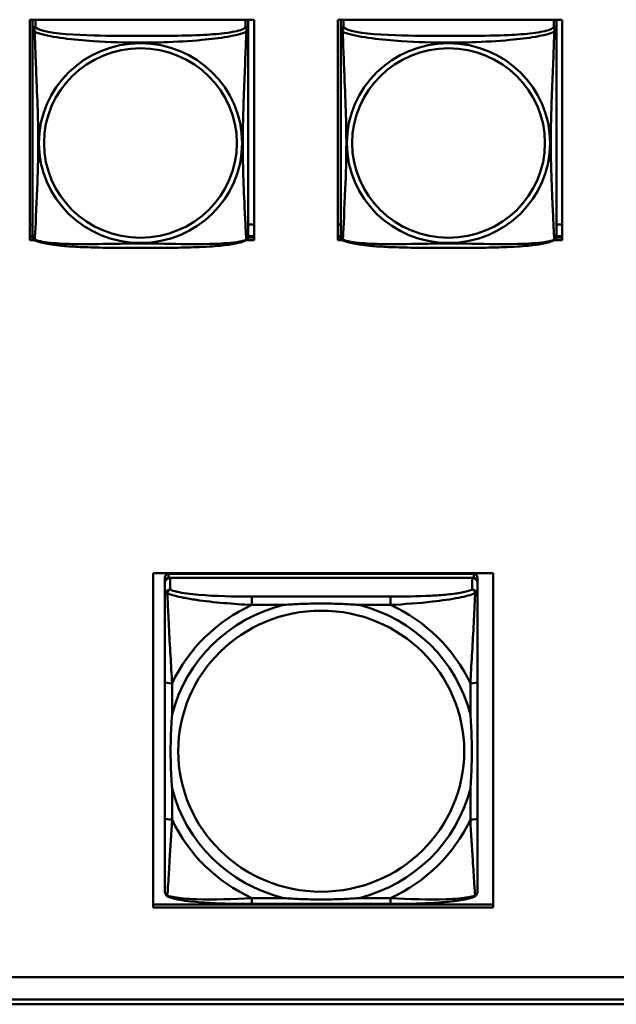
# Model space of a CAD drawing. Header units: inches. Extents: x 0.8 to 72.9, y -7.8 to 49.3.
# Tile 257 of 310: x 61.2 to 62.5, y 16.5 to 18.6. Entities that reach past the tile are written whole.
import ezdxf

# ---------------------------------------------------------------- set-up
doc = ezdxf.new("R2010")
doc.units = ezdxf.units.IN
doc.header["$MEASUREMENT"] = 0
doc.layers.add('Visible Edges(ROSSANSI)', color=7, linetype='Continuous', lineweight=50)
doc.layers.add('Visible Tangent Edges(ROSSANSI)', color=7, linetype='Continuous', lineweight=50)

msp = doc.modelspace()

# ---------------------------------------------------------------- linework, layer by layer
at = {"layer": 'Visible Edges(ROSSANSI)'}
for p, q in [((61.2613, 18.1242), (61.2613, 18.6068)), ((61.2613, 18.6068), (61.7528, 18.6068)), ((61.2678, 18.603), (61.2678, 18.5853)), ((61.7403, 18.5853), (61.7403, 18.603)), ((61.7528, 18.6068), (61.7528, 18.1242)), ((61.9363, 18.1242), (61.9363, 18.6068)), ((61.9363, 18.6068), (62.4278, 18.6068)), ((61.9428, 18.603), (61.9428, 18.5853)), ((62.4153, 18.5853), (62.4153, 18.603)), ((62.4278, 18.6068), (62.4278, 18.1242)), ((61.2678, 18.1583), (61.2613, 18.1583)), ((61.7528, 18.1583), (61.7403, 18.1583)), ((61.9428, 18.1583), (61.9363, 18.1583)), ((62.4278, 18.1583), (62.4153, 18.1583)), ((61.2678, 18.1326), (61.2613, 18.1326)), ((61.2613, 18.1303), (61.268, 18.1303)), ((61.7401, 18.1303), (61.7528, 18.1303)), ((61.7528, 18.1326), (61.7403, 18.1326)), ((61.9428, 18.1326), (61.9363, 18.1326)), ((61.9363, 18.1303), (61.943, 18.1303)), ((62.4151, 18.1303), (62.4278, 18.1303)), ((62.4278, 18.1326), (62.4153, 18.1326)), ((61.2721, 18.1242), (61.2613, 18.1242)), ((61.7528, 18.1242), (61.736, 18.1242)), ((61.9471, 18.1242), (61.9363, 18.1242)), ((62.4278, 18.1242), (62.411, 18.1242)), ((61.5316, 16.6635), (61.5316, 17.395)), ((61.5316, 17.395), (62.2766, 17.395)), ((61.5575, 17.3856), (61.5575, 17.3773)), ((61.5575, 16.7202), (61.5575, 17.3773)), ((61.5575, 17.3735), (61.5575, 17.3476)), ((62.2347, 17.3933), (61.5654, 17.3933)), ((61.5654, 17.3851), (62.2347, 17.3851)), ((62.2308, 17.3851), (61.5693, 17.3851)), ((62.2426, 17.3773), (62.2426, 17.3856)), ((62.2426, 17.3773), (62.2426, 17.3735)), ((62.2426, 17.3476), (62.2426, 17.3735)), ((62.2766, 17.395), (62.2766, 16.6635)), ((61.6588, 17.3325), (61.6588, 17.3325)), ((61.5575, 17.1569), (61.5575, 16.8585)), ((62.2426, 16.8585), (62.2426, 17.1569)), ((61.5316, 16.6696), (62.2766, 16.6696)), ((62.2766, 16.6635), (61.5316, 16.6635)), ((62.052, 16.6711), (61.7481, 16.6711)), ((53.5758, 16.5105), (66.2458, 16.5105)), ((66.2836, 16.4618), (53.6258, 16.4618)), ((66.2836, 16.4513), (53.6259, 16.4513))]:
    msp.add_line(p, q, dxfattribs=at)
for centre, start, end in [((61.2816, 18.1324), 180, 189.1496), ((61.7265, 18.1324), 350.8504, 360), ((61.9566, 18.1324), 180, 189.1496), ((62.4015, 18.1324), 350.8504, 360)]:
    msp.add_arc(centre, 0.0138, start, end, dxfattribs=at)
for centre, major_axis, start_param, end_param in [((61.2737, 18.603), (-0.00591, 0), 5.58008, 6.283185), ((61.7344, 18.603), (0.00591, 0), 0, 0.703105), ((61.9487, 18.603), (-0.00591, 0), 5.58008, 6.283185), ((62.4094, 18.603), (0.00591, 0), 0, 0.703105), ((61.5654, 17.3856), (-0.00787, 0), 4.712389, 6.283185), ((61.5654, 17.3773), (-0.00787, 0), 4.712389, 6.283185), ((61.5693, 17.3735), (-0.0118, 0), 4.712389, 6.283185), ((62.2308, 17.3735), (0.0118, 0), 0, 1.570796), ((62.2347, 17.3856), (0.00787, 0), 0, 1.570796), ((62.2347, 17.3773), (0.00787, 0), 0, 1.570796), ((61.5693, 17.3476), (-0.0118, 0), 4.712389, 6.283185), ((62.2308, 17.3476), (0.0118, 0), 0, 1.570796), ((61.5654, 16.7202), (-0.00787, 0), 0, 0.047273), ((62.2347, 16.7202), (0.00787, 0), 6.271813, 6.283185)]:
    msp.add_ellipse(centre, major_axis=major_axis, ratio=0.981793, start_param=start_param, end_param=end_param, dxfattribs=at)
for points, knots in [([(61.2678, 18.5853), (61.2678, 18.5828), (61.2678, 18.5782), (61.2678, 18.572), (61.2678, 18.5608), (61.2678, 18.5444), (61.2678, 18.5265), (61.2678, 18.5087), (61.2678, 18.4895), (61.2678, 18.4703), (61.2678, 18.4432), (61.2678, 18.416), (61.2678, 18.3893), (61.2678, 18.3725), (61.2678, 18.3559), (61.2678, 18.3393), (61.2678, 18.306), (61.2678, 18.2728), (61.2678, 18.2406), (61.2678, 18.2005), (61.2678, 18.16), (61.2678, 18.1414), (61.2678, 18.1356), (61.2678, 18.1324), (61.2678, 18.1324)], [0.325731, 0.325731, 0.325731, 0.325731, 0.404774, 0.404774, 0.404774, 0.550532, 0.550532, 0.550532, 0.69629, 0.69629, 0.69629, 0.902598, 0.902598, 0.902598, 1.03154, 1.03154, 1.03154, 1.289425, 1.289425, 1.289425, 1.610774, 1.610774, 1.610774, 1.710218, 1.710218, 1.710218, 1.710218]), ([(61.7403, 18.1324), (61.7403, 18.1324), (61.7403, 18.1333), (61.7403, 18.1349), (61.7403, 18.1396), (61.7403, 18.1505), (61.7403, 18.1644), (61.7403, 18.1782), (61.7403, 18.1948), (61.7403, 18.2122), (61.7403, 18.2368), (61.7403, 18.2632), (61.7403, 18.2896), (61.7403, 18.3061), (61.7403, 18.3227), (61.7403, 18.3393), (61.7403, 18.3725), (61.7403, 18.4058), (61.7403, 18.4397), (61.7403, 18.4821), (61.7403, 18.5279), (61.7403, 18.5594), (61.7403, 18.5719), (61.7403, 18.5813), (61.7403, 18.5853)], [0.352862, 0.352862, 0.352862, 0.352862, 0.404774, 0.404774, 0.404774, 0.550532, 0.550532, 0.550532, 0.69629, 0.69629, 0.69629, 0.902598, 0.902598, 0.902598, 1.03154, 1.03154, 1.03154, 1.289425, 1.289425, 1.289425, 1.610774, 1.610774, 1.610774, 1.73735, 1.73735, 1.73735, 1.73735]), ([(61.9428, 18.5853), (61.9428, 18.5828), (61.9428, 18.5782), (61.9428, 18.572), (61.9428, 18.5608), (61.9428, 18.5444), (61.9428, 18.5265), (61.9428, 18.5087), (61.9428, 18.4895), (61.9428, 18.4703), (61.9428, 18.4432), (61.9428, 18.416), (61.9428, 18.3893), (61.9428, 18.3725), (61.9428, 18.3559), (61.9428, 18.3393), (61.9428, 18.306), (61.9428, 18.2728), (61.9428, 18.2406), (61.9428, 18.2005), (61.9428, 18.16), (61.9428, 18.1414), (61.9428, 18.1356), (61.9428, 18.1324), (61.9428, 18.1324)], [0.325731, 0.325731, 0.325731, 0.325731, 0.404774, 0.404774, 0.404774, 0.550532, 0.550532, 0.550532, 0.69629, 0.69629, 0.69629, 0.902598, 0.902598, 0.902598, 1.03154, 1.03154, 1.03154, 1.289425, 1.289425, 1.289425, 1.610774, 1.610774, 1.610774, 1.710218, 1.710218, 1.710218, 1.710218]), ([(62.4153, 18.1324), (62.4153, 18.1324), (62.4153, 18.1333), (62.4153, 18.1349), (62.4153, 18.1396), (62.4153, 18.1505), (62.4153, 18.1644), (62.4153, 18.1782), (62.4153, 18.1948), (62.4153, 18.2122), (62.4153, 18.2368), (62.4153, 18.2632), (62.4153, 18.2896), (62.4153, 18.3061), (62.4153, 18.3227), (62.4153, 18.3393), (62.4153, 18.3725), (62.4153, 18.4058), (62.4153, 18.4397), (62.4153, 18.4821), (62.4153, 18.5279), (62.4153, 18.5594), (62.4153, 18.5719), (62.4153, 18.5813), (62.4153, 18.5853)], [0.352862, 0.352862, 0.352862, 0.352862, 0.404774, 0.404774, 0.404774, 0.550532, 0.550532, 0.550532, 0.69629, 0.69629, 0.69629, 0.902598, 0.902598, 0.902598, 1.03154, 1.03154, 1.03154, 1.289425, 1.289425, 1.289425, 1.610774, 1.610774, 1.610774, 1.73735, 1.73735, 1.73735, 1.73735]), ([(61.272, 18.1243), (61.2715, 18.1246), (61.2709, 18.1249), (61.27, 18.1258), (61.2697, 18.1262), (61.269, 18.1271), (61.2688, 18.1276), (61.2684, 18.1284), (61.2683, 18.1288), (61.2681, 18.1295), (61.2681, 18.1299), (61.268, 18.1302)], [0.02273771, 0.02273771, 0.02273771, 0.02273771, 0.02954865, 0.02954865, 0.03635958, 0.03635958, 0.04317052, 0.04317052, 0.04998146, 0.04998146, 0.0567924, 0.0567924, 0.0567924, 0.0567924]), ([(61.7361, 18.1243), (61.7366, 18.1246), (61.7372, 18.1249), (61.7381, 18.1258), (61.7384, 18.1262), (61.739, 18.1271), (61.7393, 18.1276), (61.7396, 18.1284), (61.7398, 18.1288), (61.74, 18.1295), (61.74, 18.1299), (61.7401, 18.1302)], [0.02273771, 0.02273771, 0.02273771, 0.02273771, 0.02954865, 0.02954865, 0.03635958, 0.03635958, 0.04317052, 0.04317052, 0.04998146, 0.04998146, 0.0567924, 0.0567924, 0.0567924, 0.0567924]), ([(61.947, 18.1243), (61.9465, 18.1246), (61.9459, 18.1249), (61.945, 18.1258), (61.9447, 18.1262), (61.944, 18.1271), (61.9438, 18.1276), (61.9434, 18.1284), (61.9433, 18.1288), (61.9431, 18.1295), (61.9431, 18.1299), (61.943, 18.1302)], [0.02273771, 0.02273771, 0.02273771, 0.02273771, 0.02954865, 0.02954865, 0.03635958, 0.03635958, 0.04317052, 0.04317052, 0.04998146, 0.04998146, 0.0567924, 0.0567924, 0.0567924, 0.0567924]), ([(62.4111, 18.1243), (62.4116, 18.1246), (62.4122, 18.1249), (62.4131, 18.1258), (62.4134, 18.1262), (62.414, 18.1271), (62.4143, 18.1276), (62.4146, 18.1284), (62.4148, 18.1288), (62.415, 18.1295), (62.415, 18.1299), (62.4151, 18.1302)], [0.02273771, 0.02273771, 0.02273771, 0.02273771, 0.02954865, 0.02954865, 0.03635958, 0.03635958, 0.04317052, 0.04317052, 0.04998146, 0.04998146, 0.0567924, 0.0567924, 0.0567924, 0.0567924]), ([(61.7361, 18.1243), (61.7327, 18.1225), (61.7292, 18.1212), (61.7212, 18.1188), (61.7167, 18.1178), (61.7072, 18.1159), (61.7022, 18.115), (61.6911, 18.1134), (61.6849, 18.1127), (61.671, 18.1113), (61.6632, 18.1107), (61.6454, 18.1095), (61.6352, 18.109), (61.6103, 18.1081), (61.5956, 18.1077), (61.5639, 18.1073), (61.5469, 18.1072), (61.5129, 18.1071), (61.4959, 18.1071), (61.4619, 18.1072), (61.4448, 18.1073), (61.4108, 18.1078), (61.3937, 18.1082), (61.3635, 18.1095), (61.3503, 18.1102), (61.3294, 18.112), (61.3213, 18.1129), (61.3077, 18.1147), (61.302, 18.1157), (61.2919, 18.1176), (61.2875, 18.1187), (61.2792, 18.1211), (61.2755, 18.1224), (61.272, 18.1243)], [-1.678204, -1.678204, -1.678204, -1.678204, -1.629815, -1.629815, -1.580861, -1.580861, -1.532583, -1.532583, -1.479316, -1.479316, -1.416961, -1.416961, -1.337799, -1.337799, -1.226353, -1.226353, -1.09702, -1.09702, -0.967687, -0.967687, -0.838354, -0.838354, -0.709022, -0.709022, -0.60577, -0.60577, -0.53827, -0.53827, -0.483941, -0.483941, -0.435529, -0.435529, -0.384876, -0.384876, -0.384876, -0.384876]), ([(62.4111, 18.1243), (62.4077, 18.1225), (62.4042, 18.1212), (62.3962, 18.1188), (62.3917, 18.1178), (62.3822, 18.1159), (62.3772, 18.115), (62.3661, 18.1134), (62.3599, 18.1127), (62.346, 18.1113), (62.3382, 18.1107), (62.3204, 18.1095), (62.3102, 18.109), (62.2853, 18.1081), (62.2706, 18.1077), (62.2389, 18.1073), (62.2219, 18.1072), (62.1879, 18.1071), (62.1709, 18.1071), (62.1369, 18.1072), (62.1198, 18.1073), (62.0858, 18.1078), (62.0687, 18.1082), (62.0385, 18.1095), (62.0253, 18.1102), (62.0044, 18.112), (61.9963, 18.1129), (61.9827, 18.1147), (61.977, 18.1157), (61.9669, 18.1176), (61.9625, 18.1187), (61.9542, 18.1211), (61.9505, 18.1224), (61.947, 18.1243)], [-1.678204, -1.678204, -1.678204, -1.678204, -1.629815, -1.629815, -1.580861, -1.580861, -1.532583, -1.532583, -1.479316, -1.479316, -1.416961, -1.416961, -1.337799, -1.337799, -1.226353, -1.226353, -1.09702, -1.09702, -0.967687, -0.967687, -0.838354, -0.838354, -0.709022, -0.709022, -0.60577, -0.60577, -0.53827, -0.53827, -0.483941, -0.483941, -0.435529, -0.435529, -0.384876, -0.384876, -0.384876, -0.384876]), ([(61.5575, 17.3476), (61.5575, 17.3463), (61.5575, 17.3449), (61.5575, 17.3357), (61.5575, 17.3256), (61.5575, 17.3108), (61.5575, 17.3069), (61.5575, 17.2939), (61.5575, 17.2844), (61.5575, 17.2709), (61.5575, 17.2671), (61.5575, 17.2282), (61.5575, 17.1917), (61.5575, 17.1569)], [-0.5252205, -0.5252205, -0.5252205, -0.5252205, -0.5065022, -0.5065022, -0.4084798, -0.4084798, -0.3752494, -0.3752494, -0.3002876, -0.3002876, -0.2703772, -0.2703772, 0, 0, 0, 0]), ([(62.2426, 17.1569), (62.2426, 17.1955), (62.2426, 17.2464), (62.2426, 17.3128), (62.2426, 17.3371), (62.2426, 17.3476)], [0, 0, 0, 0, 0.300126, 0.3751575, 0.5252205, 0.5252205, 0.5252205, 0.5252205]), ([(61.8173, 17.3255), (61.8177, 17.3255), (61.8181, 17.3255), (61.8301, 17.3264), (61.8418, 17.3271), (61.869, 17.3283), (61.8845, 17.3287), (61.9156, 17.3287), (61.9311, 17.3283), (61.9583, 17.3271), (61.97, 17.3264), (61.982, 17.3255), (61.9824, 17.3255), (61.9828, 17.3255)], [-0.4163678, -0.4163678, -0.4163678, -0.4163678, -0.413424, -0.413424, -0.3242841, -0.3242841, -0.206712, -0.206712, -0.0891398, -0.0891398, 0, 0, 0.0029438, 0.0029438, 0.0029438, 0.0029438]), ([(61.5733, 16.9234), (61.5733, 16.9238), (61.5732, 16.9242), (61.5723, 16.936), (61.5716, 16.9475), (61.5704, 16.9742), (61.5701, 16.9895), (61.5701, 17.02), (61.5704, 17.0352), (61.5716, 17.0619), (61.5723, 17.0733), (61.5732, 17.0851), (61.5733, 17.0855), (61.5733, 17.0859)], [-0.4163678, -0.4163678, -0.4163678, -0.4163678, -0.413424, -0.413424, -0.3242841, -0.3242841, -0.206712, -0.206712, -0.0891398, -0.0891398, 0, 0, 0.0029438, 0.0029438, 0.0029438, 0.0029438]), ([(62.2268, 17.0859), (62.2268, 17.0855), (62.2269, 17.0851), (62.2278, 17.0733), (62.2285, 17.0619), (62.2297, 17.0352), (62.23, 17.02), (62.23, 16.9895), (62.2297, 16.9742), (62.2285, 16.9475), (62.2278, 16.936), (62.2269, 16.9242), (62.2268, 16.9238), (62.2268, 16.9234)], [-0.4163678, -0.4163678, -0.4163678, -0.4163678, -0.413424, -0.413424, -0.3242841, -0.3242841, -0.206712, -0.206712, -0.0891398, -0.0891398, 0, 0, 0.0029438, 0.0029438, 0.0029438, 0.0029438]), ([(61.5575, 16.8585), (61.5575, 16.8295), (61.5575, 16.8003), (61.5575, 16.7737), (61.5575, 16.7559), (61.5575, 16.7392), (61.5575, 16.7256), (61.5575, 16.712), (61.5575, 16.7016), (61.5575, 16.6982)], [3.9382945, 3.9382945, 3.9382945, 3.9382945, 4.163389, 4.163389, 4.163389, 4.313452, 4.313452, 4.313452, 4.463515, 4.463515, 4.463515, 4.463515]), ([(62.2426, 16.6982), (62.2426, 16.6986), (62.2426, 16.6991), (62.2426, 16.6998), (62.2426, 16.703), (62.2426, 16.7092), (62.2426, 16.717), (62.2426, 16.7197), (62.2426, 16.7225), (62.2426, 16.7256), (62.2426, 16.7351), (62.2426, 16.7462), (62.2426, 16.758), (62.2426, 16.763), (62.2426, 16.7683), (62.2426, 16.7737), (62.2426, 16.8002), (62.2426, 16.8295), (62.2426, 16.8585)], [-0.5252205, -0.5252205, -0.5252205, -0.5252205, -0.5065022, -0.5065022, -0.5065022, -0.4084798, -0.4084798, -0.4084798, -0.3750519, -0.3750519, -0.3750519, -0.2703772, -0.2703772, -0.2703772, -0.2250231, -0.2250231, -0.2250231, 0, 0, 0, 0]), ([(61.5651, 16.6866), (61.564, 16.6871), (61.5629, 16.6877), (61.561, 16.6894), (61.5601, 16.6904), (61.5587, 16.6926), (61.5582, 16.6938), (61.5576, 16.6961), (61.5575, 16.6972), (61.5575, 16.6982)], [0, 0, 0, 0, 0.00951361, 0.00951361, 0.01964413, 0.01964413, 0.03017496, 0.03017496, 0.03982728, 0.03982728, 0.03982728, 0.03982728]), ([(61.7481, 16.6711), (61.7174, 16.6711), (61.6861, 16.6715), (61.6395, 16.6741), (61.6227, 16.6754), (61.5993, 16.6783), (61.5914, 16.6796), (61.5771, 16.6826), (61.5706, 16.6843), (61.5651, 16.6867)], [0, 0, 0, 0, 0.2339042, 0.2339042, 0.3694822, 0.3694822, 0.4455019, 0.4455019, 0.5257, 0.5257, 0.5257, 0.5257]), ([(61.9828, 16.6838), (61.9824, 16.6838), (61.982, 16.6838), (61.97, 16.6829), (61.9583, 16.6822), (61.9311, 16.6811), (61.9156, 16.6808), (61.8845, 16.6808), (61.869, 16.6811), (61.8418, 16.6822), (61.8301, 16.6829), (61.8181, 16.6838), (61.8177, 16.6838), (61.8173, 16.6838)], [-0.4163678, -0.4163678, -0.4163678, -0.4163678, -0.413424, -0.413424, -0.3242841, -0.3242841, -0.206712, -0.206712, -0.0891398, -0.0891398, 0, 0, 0.0029438, 0.0029438, 0.0029438, 0.0029438]), ([(62.235, 16.6867), (62.2262, 16.6829), (62.2147, 16.6805), (62.1902, 16.6768), (62.1776, 16.6755), (62.149, 16.6733), (62.1325, 16.6725), (62.0948, 16.6713), (62.0733, 16.6711), (62.052, 16.6711)], [0, 0, 0, 0, 0.1282055, 0.1282055, 0.2348611, 0.2348611, 0.3632627, 0.3632627, 0.525736, 0.525736, 0.525736, 0.525736]), ([(62.2426, 16.6982), (62.2426, 16.6971), (62.2424, 16.6957), (62.2417, 16.6934), (62.2412, 16.6923), (62.2398, 16.6902), (62.239, 16.6892), (62.2371, 16.6877), (62.236, 16.6871), (62.235, 16.6866)], [0, 0, 0, 0, 0.01131809, 0.01131809, 0.02081769, 0.02081769, 0.03070675, 0.03070675, 0.03982221, 0.03982221, 0.03982221, 0.03982221])]:
    msp.add_open_spline(points, degree=3, knots=knots, dxfattribs=at)
at = {"layer": 'Visible Tangent Edges(ROSSANSI)'}
for p, q in [((61.2737, 18.5911), (61.2737, 18.6068)), ((61.7344, 18.6068), (61.7344, 18.5911)), ((61.9487, 18.5911), (61.9487, 18.6068)), ((62.4094, 18.6068), (62.4094, 18.5911)), ((61.5654, 17.3851), (61.5654, 17.3933)), ((61.5693, 17.3591), (61.5693, 17.3851)), ((62.2308, 17.3851), (62.2308, 17.3591)), ((62.2347, 17.3933), (62.2347, 17.3851)), ((61.7481, 17.3439), (61.7481, 17.3255)), ((62.052, 17.3439), (61.7481, 17.3439)), ((62.052, 17.3439), (62.052, 17.3255)), ((61.7481, 17.3255), (61.8173, 17.3255)), ((61.9828, 17.3255), (62.052, 17.3255)), ((61.5733, 17.0859), (61.5733, 17.1539)), ((62.2268, 17.1539), (62.2268, 17.0859)), ((61.5733, 16.8555), (61.5733, 16.9234)), ((62.2268, 16.9234), (62.2268, 16.8555)), ((61.7481, 16.6838), (61.7481, 16.6711)), ((61.8173, 16.6838), (61.7481, 16.6838)), ((62.052, 16.6838), (61.9828, 16.6838)), ((62.052, 16.6838), (62.052, 16.6711))]:
    msp.add_line(p, q, dxfattribs=at)
for centre, major_axis, ratio, start_param, end_param in [((61.2737, 18.5853), (-0.00591, 0), 0.981793, 4.712389, 6.283185), ((61.7344, 18.5853), (0.00591, 0), 0.981793, 0, 1.570796), ((61.9487, 18.5853), (-0.00591, 0), 0.981793, 4.712389, 6.283185), ((62.4094, 18.5853), (0.00591, 0), 0.981793, 0, 1.570796), ((61.9001, 17.0047), (-0.3371, 0), 0.981793, 4.960405, 6.035169), ((61.9001, 17.0047), (-0.3604, 0), 0.981793, 5.147686, 5.847888), ((61.9001, 17.0047), (0.3371, 0), 0.981793, 0.248016, 1.32278), ((61.9001, 17.0047), (-0.3604, 0), 0.981793, 3.57689, 4.277092), ((61.5733, 17.1569), (-0.0157, 0), 0.189952, 0, 1.570796), ((62.2268, 17.1569), (0.0157, 0), 0.189952, 4.712389, 6.283185), ((61.9001, 17.0047), (-0.3371, 0), 0.981793, 0.248016, 1.32278), ((61.9001, 17.0047), (0.3371, 0), 0.981793, 4.960405, 6.035169), ((61.5733, 16.8585), (-0.0157, 0), 0.189952, 0, 1.570796), ((62.2268, 16.8585), (0.0157, 0), 0.189952, 4.712389, 6.283185), ((61.9001, 17.0047), (0.3604, 0), 0.981793, 3.57689, 4.277092), ((61.9001, 17.0047), (0.3604, 0), 0.981793, 5.147686, 5.847888)]:
    msp.add_ellipse(centre, major_axis=major_axis, ratio=ratio, start_param=start_param, end_param=end_param, dxfattribs=at)
for centre, major_axis in [((61.504, 18.3366), (-0.2227, 0)), ((61.504, 18.3368), (-0.2113, 0)), ((62.179, 18.3366), (-0.2227, 0)), ((62.179, 18.3368), (-0.2113, 0)), ((61.9001, 17.0054), (-0.3133, 0))]:
    msp.add_ellipse(centre, major_axis=major_axis, ratio=0.981793, dxfattribs=at)
for points, knots in [([(61.2678, 18.5853), (61.2678, 18.585), (61.2678, 18.5848), (61.2679, 18.5844), (61.2679, 18.5842), (61.2681, 18.5839), (61.2681, 18.5838), (61.2683, 18.5836), (61.2684, 18.5835), (61.2686, 18.5832), (61.2688, 18.583), (61.2693, 18.5825), (61.2698, 18.5821), (61.271, 18.5811), (61.2716, 18.5806), (61.2724, 18.5801)], [-0.0844808, -0.0844808, -0.0844808, -0.0844808, -0.06943799, -0.06943799, -0.05587828, -0.05587828, -0.04740346, -0.04740346, -0.04210669, -0.04210669, -0.03151317, -0.03151317, -0.01456352, -0.01456352, 0.00026741, 0.00026741, 0.00026741, 0.00026741]), ([(61.2724, 18.5801), (61.2722, 18.5812), (61.272, 18.5822), (61.272, 18.5842), (61.272, 18.5851), (61.2722, 18.5864), (61.2723, 18.5869), (61.2725, 18.5875), (61.2725, 18.5877), (61.2727, 18.5882), (61.2728, 18.5885), (61.273, 18.5892), (61.2732, 18.5896), (61.2735, 18.5904), (61.2736, 18.5908), (61.2737, 18.5911)], [-0.00026741, -0.00026741, -0.00026741, -0.00026741, 0.01456352, 0.01456352, 0.03151317, 0.03151317, 0.04210669, 0.04210669, 0.04740346, 0.04740346, 0.05587828, 0.05587828, 0.06943799, 0.06943799, 0.0844808, 0.0844808, 0.0844808, 0.0844808]), ([(61.7344, 18.5911), (61.7338, 18.5892), (61.7311, 18.5872), (61.7267, 18.5854), (61.7185, 18.5821), (61.7046, 18.5794), (61.6885, 18.5774), (61.6723, 18.5754), (61.6541, 18.5741), (61.6355, 18.5732), (61.6092, 18.5719), (61.5819, 18.5715), (61.5548, 18.5713), (61.5379, 18.5712), (61.521, 18.5712), (61.504, 18.5712), (61.4702, 18.5712), (61.4363, 18.5712), (61.4026, 18.5721), (61.3606, 18.5732), (61.3167, 18.5759), (61.2912, 18.5823), (61.2811, 18.5849), (61.2747, 18.588), (61.2737, 18.5911)], [0.325731, 0.325731, 0.325731, 0.325731, 0.404774, 0.404774, 0.404774, 0.550532, 0.550532, 0.550532, 0.69629, 0.69629, 0.69629, 0.902598, 0.902598, 0.902598, 1.03154, 1.03154, 1.03154, 1.289425, 1.289425, 1.289425, 1.610774, 1.610774, 1.610774, 1.73735, 1.73735, 1.73735, 1.73735]), ([(61.7344, 18.5911), (61.7344, 18.5908), (61.7346, 18.5904), (61.7349, 18.5896), (61.7351, 18.5892), (61.7353, 18.5885), (61.7354, 18.5882), (61.7356, 18.5877), (61.7356, 18.5875), (61.7358, 18.5869), (61.7359, 18.5864), (61.7361, 18.5851), (61.7361, 18.5842), (61.736, 18.5822), (61.7359, 18.5812), (61.7357, 18.5801)], [-0.0844808, -0.0844808, -0.0844808, -0.0844808, -0.06943799, -0.06943799, -0.05587828, -0.05587828, -0.04740346, -0.04740346, -0.04210669, -0.04210669, -0.03151317, -0.03151317, -0.01456352, -0.01456352, 0.00026741, 0.00026741, 0.00026741, 0.00026741]), ([(61.7357, 18.5801), (61.7365, 18.5806), (61.7371, 18.5811), (61.7383, 18.5821), (61.7387, 18.5825), (61.7393, 18.583), (61.7395, 18.5832), (61.7397, 18.5835), (61.7398, 18.5836), (61.7399, 18.5838), (61.74, 18.5839), (61.7402, 18.5842), (61.7402, 18.5844), (61.7403, 18.5848), (61.7403, 18.585), (61.7403, 18.5853)], [-0.00026741, -0.00026741, -0.00026741, -0.00026741, 0.01456352, 0.01456352, 0.03151317, 0.03151317, 0.04210669, 0.04210669, 0.04740346, 0.04740346, 0.05587828, 0.05587828, 0.06943799, 0.06943799, 0.0844808, 0.0844808, 0.0844808, 0.0844808]), ([(61.9428, 18.5853), (61.9428, 18.585), (61.9428, 18.5848), (61.9429, 18.5844), (61.9429, 18.5842), (61.9431, 18.5839), (61.9431, 18.5838), (61.9433, 18.5836), (61.9434, 18.5835), (61.9436, 18.5832), (61.9438, 18.583), (61.9443, 18.5825), (61.9448, 18.5821), (61.946, 18.5811), (61.9466, 18.5806), (61.9474, 18.5801)], [-0.0844808, -0.0844808, -0.0844808, -0.0844808, -0.06943799, -0.06943799, -0.05587828, -0.05587828, -0.04740346, -0.04740346, -0.04210669, -0.04210669, -0.03151317, -0.03151317, -0.01456352, -0.01456352, 0.00026741, 0.00026741, 0.00026741, 0.00026741]), ([(61.9474, 18.5801), (61.9472, 18.5812), (61.947, 18.5822), (61.947, 18.5842), (61.947, 18.5851), (61.9472, 18.5864), (61.9473, 18.5869), (61.9475, 18.5875), (61.9475, 18.5877), (61.9477, 18.5882), (61.9478, 18.5885), (61.948, 18.5892), (61.9482, 18.5896), (61.9485, 18.5904), (61.9486, 18.5908), (61.9487, 18.5911)], [-0.00026741, -0.00026741, -0.00026741, -0.00026741, 0.01456352, 0.01456352, 0.03151317, 0.03151317, 0.04210669, 0.04210669, 0.04740346, 0.04740346, 0.05587828, 0.05587828, 0.06943799, 0.06943799, 0.0844808, 0.0844808, 0.0844808, 0.0844808]), ([(62.4094, 18.5911), (62.4088, 18.5892), (62.4061, 18.5872), (62.4017, 18.5854), (62.3935, 18.5821), (62.3796, 18.5794), (62.3635, 18.5774), (62.3473, 18.5754), (62.3291, 18.5741), (62.3105, 18.5732), (62.2842, 18.5719), (62.2569, 18.5715), (62.2298, 18.5713), (62.2129, 18.5712), (62.196, 18.5712), (62.179, 18.5712), (62.1452, 18.5712), (62.1113, 18.5712), (62.0776, 18.5721), (62.0356, 18.5732), (61.9917, 18.5759), (61.9662, 18.5823), (61.9561, 18.5849), (61.9497, 18.588), (61.9487, 18.5911)], [0.325731, 0.325731, 0.325731, 0.325731, 0.404774, 0.404774, 0.404774, 0.550532, 0.550532, 0.550532, 0.69629, 0.69629, 0.69629, 0.902598, 0.902598, 0.902598, 1.03154, 1.03154, 1.03154, 1.289425, 1.289425, 1.289425, 1.610774, 1.610774, 1.610774, 1.73735, 1.73735, 1.73735, 1.73735]), ([(62.4094, 18.5911), (62.4094, 18.5908), (62.4096, 18.5904), (62.4099, 18.5896), (62.4101, 18.5892), (62.4103, 18.5885), (62.4104, 18.5882), (62.4106, 18.5877), (62.4106, 18.5875), (62.4108, 18.5869), (62.4109, 18.5864), (62.4111, 18.5851), (62.4111, 18.5842), (62.411, 18.5822), (62.4109, 18.5812), (62.4107, 18.5801)], [-0.0844808, -0.0844808, -0.0844808, -0.0844808, -0.06943799, -0.06943799, -0.05587828, -0.05587828, -0.04740346, -0.04740346, -0.04210669, -0.04210669, -0.03151317, -0.03151317, -0.01456352, -0.01456352, 0.00026741, 0.00026741, 0.00026741, 0.00026741]), ([(62.4107, 18.5801), (62.4115, 18.5806), (62.4121, 18.5811), (62.4133, 18.5821), (62.4137, 18.5825), (62.4143, 18.583), (62.4145, 18.5832), (62.4147, 18.5835), (62.4148, 18.5836), (62.4149, 18.5838), (62.415, 18.5839), (62.4152, 18.5842), (62.4152, 18.5844), (62.4153, 18.5848), (62.4153, 18.585), (62.4153, 18.5853)], [-0.00026741, -0.00026741, -0.00026741, -0.00026741, 0.01456352, 0.01456352, 0.03151317, 0.03151317, 0.04210669, 0.04210669, 0.04740346, 0.04740346, 0.05587828, 0.05587828, 0.06943799, 0.06943799, 0.0844808, 0.0844808, 0.0844808, 0.0844808]), ([(61.2724, 18.1251), (61.2725, 18.1267), (61.2726, 18.129), (61.2728, 18.1319), (61.2739, 18.1517), (61.276, 18.1949), (61.2777, 18.2364), (61.2791, 18.2697), (61.2801, 18.3032), (61.2801, 18.3367), (61.2801, 18.3534), (61.2798, 18.3702), (61.2794, 18.3872), (61.2787, 18.4144), (61.2776, 18.4424), (61.2764, 18.471), (61.2756, 18.4912), (61.2747, 18.5117), (61.274, 18.5309), (61.2733, 18.55), (61.2727, 18.5677), (61.2724, 18.5801)], [-1.657319, -1.657319, -1.657319, -1.657319, -1.610774, -1.610774, -1.610774, -1.289425, -1.289425, -1.289425, -1.03154, -1.03154, -1.03154, -0.902598, -0.902598, -0.902598, -0.69629, -0.69629, -0.69629, -0.550532, -0.550532, -0.550532, -0.405761, -0.405761, -0.405761, -0.405761]), ([(61.2724, 18.5801), (61.2752, 18.5788), (61.2787, 18.5775), (61.2827, 18.5763), (61.3103, 18.5679), (61.3573, 18.5628), (61.4009, 18.5599), (61.4358, 18.5576), (61.47, 18.5566), (61.504, 18.5566), (61.5211, 18.5566), (61.5381, 18.5568), (61.5553, 18.5574), (61.5828, 18.5583), (61.6109, 18.5598), (61.6386, 18.5624), (61.6581, 18.5642), (61.6775, 18.5665), (61.6948, 18.5695), (61.712, 18.5724), (61.7269, 18.576), (61.7357, 18.5801)], [-1.657319, -1.657319, -1.657319, -1.657319, -1.610774, -1.610774, -1.610774, -1.289425, -1.289425, -1.289425, -1.03154, -1.03154, -1.03154, -0.902598, -0.902598, -0.902598, -0.69629, -0.69629, -0.69629, -0.550532, -0.550532, -0.550532, -0.405761, -0.405761, -0.405761, -0.405761]), ([(61.7357, 18.5801), (61.7356, 18.5761), (61.7355, 18.5715), (61.7353, 18.5665), (61.7342, 18.5321), (61.7321, 18.483), (61.7304, 18.439), (61.729, 18.4037), (61.728, 18.3701), (61.728, 18.3367), (61.728, 18.3199), (61.7283, 18.3032), (61.7287, 18.2865), (61.7294, 18.2597), (61.7305, 18.2326), (61.7317, 18.2068), (61.7325, 18.1886), (61.7334, 18.1711), (61.7341, 18.1564), (61.7348, 18.1417), (61.7354, 18.1301), (61.7357, 18.1251)], [-1.657319, -1.657319, -1.657319, -1.657319, -1.610774, -1.610774, -1.610774, -1.289425, -1.289425, -1.289425, -1.03154, -1.03154, -1.03154, -0.902598, -0.902598, -0.902598, -0.69629, -0.69629, -0.69629, -0.550532, -0.550532, -0.550532, -0.405761, -0.405761, -0.405761, -0.405761]), ([(61.9474, 18.1251), (61.9475, 18.1267), (61.9476, 18.129), (61.9478, 18.1319), (61.9489, 18.1517), (61.951, 18.1949), (61.9527, 18.2364), (61.9541, 18.2697), (61.9551, 18.3032), (61.9551, 18.3367), (61.9551, 18.3534), (61.9548, 18.3702), (61.9544, 18.3872), (61.9537, 18.4144), (61.9526, 18.4424), (61.9514, 18.471), (61.9506, 18.4912), (61.9497, 18.5117), (61.949, 18.5309), (61.9483, 18.55), (61.9477, 18.5677), (61.9474, 18.5801)], [-1.657319, -1.657319, -1.657319, -1.657319, -1.610774, -1.610774, -1.610774, -1.289425, -1.289425, -1.289425, -1.03154, -1.03154, -1.03154, -0.902598, -0.902598, -0.902598, -0.69629, -0.69629, -0.69629, -0.550532, -0.550532, -0.550532, -0.405761, -0.405761, -0.405761, -0.405761]), ([(61.9474, 18.5801), (61.9502, 18.5788), (61.9537, 18.5775), (61.9577, 18.5763), (61.9853, 18.5679), (62.0323, 18.5628), (62.0759, 18.5599), (62.1108, 18.5576), (62.145, 18.5566), (62.179, 18.5566), (62.1961, 18.5566), (62.2131, 18.5568), (62.2303, 18.5574), (62.2578, 18.5583), (62.2859, 18.5598), (62.3136, 18.5624), (62.3331, 18.5642), (62.3525, 18.5665), (62.3698, 18.5695), (62.387, 18.5724), (62.4019, 18.576), (62.4107, 18.5801)], [-1.657319, -1.657319, -1.657319, -1.657319, -1.610774, -1.610774, -1.610774, -1.289425, -1.289425, -1.289425, -1.03154, -1.03154, -1.03154, -0.902598, -0.902598, -0.902598, -0.69629, -0.69629, -0.69629, -0.550532, -0.550532, -0.550532, -0.405761, -0.405761, -0.405761, -0.405761]), ([(62.4107, 18.5801), (62.4106, 18.5761), (62.4105, 18.5715), (62.4103, 18.5665), (62.4092, 18.5321), (62.4071, 18.483), (62.4054, 18.439), (62.404, 18.4037), (62.403, 18.3701), (62.403, 18.3367), (62.403, 18.3199), (62.4033, 18.3032), (62.4037, 18.2865), (62.4044, 18.2597), (62.4055, 18.2326), (62.4067, 18.2068), (62.4075, 18.1886), (62.4084, 18.1711), (62.4091, 18.1564), (62.4098, 18.1417), (62.4104, 18.1301), (62.4107, 18.1251)], [-1.657319, -1.657319, -1.657319, -1.657319, -1.610774, -1.610774, -1.610774, -1.289425, -1.289425, -1.289425, -1.03154, -1.03154, -1.03154, -0.902598, -0.902598, -0.902598, -0.69629, -0.69629, -0.69629, -0.550532, -0.550532, -0.550532, -0.405761, -0.405761, -0.405761, -0.405761]), ([(61.2724, 18.1251), (61.2716, 18.1253), (61.271, 18.1256), (61.2698, 18.1264), (61.2693, 18.1269), (61.2688, 18.1278), (61.2686, 18.1282), (61.2684, 18.1287), (61.2683, 18.1289), (61.2681, 18.1294), (61.2681, 18.1298), (61.268, 18.1301), (61.268, 18.1302), (61.268, 18.1302)], [-0.00026741, -0.00026741, -0.00026741, -0.00026741, 0.01456352, 0.01456352, 0.03151317, 0.03151317, 0.04210669, 0.04210669, 0.04740346, 0.04740346, 0.05587828, 0.05587828, 0.0567924, 0.0567924, 0.0567924, 0.0567924]), ([(61.7401, 18.1302), (61.7401, 18.1302), (61.7401, 18.1301), (61.74, 18.1298), (61.7399, 18.1294), (61.7398, 18.1289), (61.7397, 18.1287), (61.7395, 18.1282), (61.7393, 18.1278), (61.7387, 18.1269), (61.7383, 18.1264), (61.7371, 18.1256), (61.7365, 18.1253), (61.7357, 18.1251)], [-0.0567924, -0.0567924, -0.0567924, -0.0567924, -0.05587828, -0.05587828, -0.04740346, -0.04740346, -0.04210669, -0.04210669, -0.03151317, -0.03151317, -0.01456352, -0.01456352, 0.00026741, 0.00026741, 0.00026741, 0.00026741]), ([(61.9474, 18.1251), (61.9466, 18.1253), (61.946, 18.1256), (61.9448, 18.1264), (61.9443, 18.1269), (61.9438, 18.1278), (61.9436, 18.1282), (61.9434, 18.1287), (61.9433, 18.1289), (61.9431, 18.1294), (61.9431, 18.1298), (61.943, 18.1301), (61.943, 18.1302), (61.943, 18.1302)], [-0.00026741, -0.00026741, -0.00026741, -0.00026741, 0.01456352, 0.01456352, 0.03151317, 0.03151317, 0.04210669, 0.04210669, 0.04740346, 0.04740346, 0.05587828, 0.05587828, 0.0567924, 0.0567924, 0.0567924, 0.0567924]), ([(62.4151, 18.1302), (62.4151, 18.1302), (62.4151, 18.1301), (62.415, 18.1298), (62.4149, 18.1294), (62.4148, 18.1289), (62.4147, 18.1287), (62.4145, 18.1282), (62.4143, 18.1278), (62.4137, 18.1269), (62.4133, 18.1264), (62.4121, 18.1256), (62.4115, 18.1253), (62.4107, 18.1251)], [-0.0567924, -0.0567924, -0.0567924, -0.0567924, -0.05587828, -0.05587828, -0.04740346, -0.04740346, -0.04210669, -0.04210669, -0.03151317, -0.03151317, -0.01456352, -0.01456352, 0.00026741, 0.00026741, 0.00026741, 0.00026741]), ([(61.272, 18.1243), (61.272, 18.1243), (61.272, 18.1243), (61.272, 18.1245), (61.2722, 18.1248), (61.2724, 18.1251)], [-0.02273771, -0.02273771, -0.02273771, -0.02273771, -0.01456352, -0.01456352, 0.00026741, 0.00026741, 0.00026741, 0.00026741]), ([(61.7357, 18.1251), (61.7329, 18.1241), (61.7294, 18.1231), (61.7254, 18.1222), (61.6978, 18.1159), (61.6508, 18.115), (61.6072, 18.1155), (61.5723, 18.1158), (61.5381, 18.1168), (61.504, 18.1168), (61.487, 18.1168), (61.47, 18.1166), (61.4528, 18.1163), (61.4253, 18.1158), (61.3972, 18.1152), (61.3695, 18.1154), (61.3499, 18.1156), (61.3306, 18.1162), (61.3133, 18.1178), (61.2961, 18.1193), (61.2812, 18.1218), (61.2724, 18.1251)], [-1.657319, -1.657319, -1.657319, -1.657319, -1.610774, -1.610774, -1.610774, -1.289425, -1.289425, -1.289425, -1.03154, -1.03154, -1.03154, -0.902598, -0.902598, -0.902598, -0.69629, -0.69629, -0.69629, -0.550532, -0.550532, -0.550532, -0.405761, -0.405761, -0.405761, -0.405761]), ([(61.7357, 18.1251), (61.7359, 18.1248), (61.736, 18.1245), (61.7361, 18.1243), (61.7361, 18.1243), (61.7361, 18.1243)], [-0.00026741, -0.00026741, -0.00026741, -0.00026741, 0.01456352, 0.01456352, 0.02273771, 0.02273771, 0.02273771, 0.02273771]), ([(61.947, 18.1243), (61.947, 18.1243), (61.947, 18.1243), (61.947, 18.1245), (61.9472, 18.1248), (61.9474, 18.1251)], [-0.02273771, -0.02273771, -0.02273771, -0.02273771, -0.01456352, -0.01456352, 0.00026741, 0.00026741, 0.00026741, 0.00026741]), ([(62.4107, 18.1251), (62.4079, 18.1241), (62.4044, 18.1231), (62.4004, 18.1222), (62.3728, 18.1159), (62.3258, 18.115), (62.2822, 18.1155), (62.2473, 18.1158), (62.2131, 18.1168), (62.179, 18.1168), (62.162, 18.1168), (62.145, 18.1166), (62.1278, 18.1163), (62.1003, 18.1158), (62.0722, 18.1152), (62.0445, 18.1154), (62.0249, 18.1156), (62.0056, 18.1162), (61.9883, 18.1178), (61.9711, 18.1193), (61.9562, 18.1218), (61.9474, 18.1251)], [-1.657319, -1.657319, -1.657319, -1.657319, -1.610774, -1.610774, -1.610774, -1.289425, -1.289425, -1.289425, -1.03154, -1.03154, -1.03154, -0.902598, -0.902598, -0.902598, -0.69629, -0.69629, -0.69629, -0.550532, -0.550532, -0.550532, -0.405761, -0.405761, -0.405761, -0.405761]), ([(62.4107, 18.1251), (62.4109, 18.1248), (62.411, 18.1245), (62.4111, 18.1243), (62.4111, 18.1243), (62.4111, 18.1243)], [-0.00026741, -0.00026741, -0.00026741, -0.00026741, 0.01456352, 0.01456352, 0.02273771, 0.02273771, 0.02273771, 0.02273771]), ([(61.5628, 17.3513), (61.5628, 17.3513), (61.5628, 17.3513), (61.5639, 17.3554), (61.5659, 17.3582), (61.5693, 17.3591)], [-0.00012312, -0.00012312, -0.00012312, -0.00012312, 0, 0, 0.02627331, 0.02627331, 0.02627331, 0.02627331]), ([(61.7481, 17.3439), (61.7087, 17.3439), (61.6577, 17.3448), (61.5966, 17.3512), (61.5764, 17.3556), (61.5693, 17.3591)], [0, 0, 0, 0, 0.300126, 0.3751575, 0.5252205, 0.5252205, 0.5252205, 0.5252205]), ([(62.2308, 17.3591), (62.2299, 17.3587), (62.2289, 17.3583), (62.2278, 17.3579), (62.2222, 17.3557), (62.2139, 17.3537), (62.2043, 17.352), (62.2011, 17.3515), (62.1976, 17.351), (62.194, 17.3505), (62.1828, 17.3489), (62.1702, 17.3478), (62.1574, 17.3468), (62.1518, 17.3465), (62.1461, 17.3461), (62.1403, 17.3458), (62.1117, 17.3443), (62.0815, 17.3439), (62.052, 17.3439)], [-0.5252205, -0.5252205, -0.5252205, -0.5252205, -0.5065022, -0.5065022, -0.5065022, -0.4084798, -0.4084798, -0.4084798, -0.3750533, -0.3750533, -0.3750533, -0.2703772, -0.2703772, -0.2703772, -0.225029, -0.225029, -0.225029, 0, 0, 0, 0]), ([(62.2308, 17.3591), (62.2342, 17.3582), (62.2362, 17.3554), (62.2373, 17.3513), (62.2373, 17.3513), (62.2373, 17.3513)], [-0.02627331, -0.02627331, -0.02627331, -0.02627331, 0, 0, 0.00011755, 0.00011755, 0.00011755, 0.00011755]), ([(61.5575, 17.3476), (61.5575, 17.35), (61.5595, 17.3511), (61.5628, 17.3513), (61.5628, 17.3513), (61.5628, 17.3513)], [-0.02627331, -0.02627331, -0.02627331, -0.02627331, 0, 0, 0.00012312, 0.00012312, 0.00012312, 0.00012312]), ([(61.5733, 17.1539), (61.5711, 17.1935), (61.5678, 17.2472), (61.5643, 17.3158), (61.5633, 17.34), (61.5628, 17.3513)], [0, 0, 0, 0, 0.300126, 0.3751575, 0.5007311, 0.5007311, 0.5007311, 0.5007311]), ([(61.5628, 17.3513), (61.5711, 17.3476), (61.5913, 17.3423), (61.654, 17.3318), (61.7077, 17.3276), (61.7481, 17.3255)], [-0.5007312, -0.5007312, -0.5007312, -0.5007312, -0.3751575, -0.300126, 0, 0, 0, 0]), ([(62.052, 17.3255), (62.0823, 17.3271), (62.1347, 17.331), (62.2009, 17.3403), (62.229, 17.3476), (62.2373, 17.3513)], [0, 0, 0, 0, 0.2250945, 0.3751575, 0.5007417, 0.5007417, 0.5007417, 0.5007417]), ([(62.2373, 17.3513), (62.2369, 17.34), (62.2358, 17.3158), (62.2323, 17.2472), (62.229, 17.1935), (62.2268, 17.1539)], [-0.5007314, -0.5007314, -0.5007314, -0.5007314, -0.3751575, -0.300126, 0, 0, 0, 0]), ([(62.2373, 17.3513), (62.2373, 17.3513), (62.2373, 17.3513), (62.2406, 17.3511), (62.2426, 17.35), (62.2426, 17.3476)], [-0.0001221, -0.0001221, -0.0001221, -0.0001221, 0, 0, 0.02627331, 0.02627331, 0.02627331, 0.02627331]), ([(61.5628, 16.6891), (61.5633, 16.694), (61.5647, 16.7157), (61.5685, 16.775), (61.5716, 16.8257), (61.5733, 16.8555)], [-4.4390359, -4.4390359, -4.4390359, -4.4390359, -4.313452, -4.163389, -3.9382945, -3.9382945, -3.9382945, -3.9382945]), ([(62.2268, 16.8555), (62.2285, 16.8257), (62.2316, 16.775), (62.2354, 16.7157), (62.2369, 16.694), (62.2373, 16.6891)], [0, 0, 0, 0, 0.2250945, 0.3751575, 0.5007415, 0.5007415, 0.5007415, 0.5007415]), ([(61.5628, 16.6891), (61.5628, 16.6891), (61.5628, 16.6891), (61.5595, 16.691), (61.5575, 16.6939), (61.5575, 16.6982)], [-0.00011747, -0.00011747, -0.00011747, -0.00011747, 0, 0, 0.02627331, 0.02627331, 0.02627331, 0.02627331]), ([(61.5651, 16.6866), (61.5641, 16.6871), (61.5633, 16.6879), (61.5628, 16.6891), (61.5628, 16.6891), (61.5628, 16.6891)], [-0.01275394, -0.01275394, -0.01275394, -0.01275394, 0, 0, 0.00012213, 0.00012213, 0.00012213, 0.00012213]), ([(61.7481, 16.6838), (61.7077, 16.6817), (61.654, 16.6795), (61.5913, 16.683), (61.5711, 16.6863), (61.5628, 16.6891)], [0, 0, 0, 0, 0.300126, 0.3751575, 0.5007309, 0.5007309, 0.5007309, 0.5007309]), ([(62.2373, 16.6891), (62.229, 16.6863), (62.2088, 16.683), (62.1461, 16.6795), (62.0924, 16.6817), (62.052, 16.6838)], [-4.4390256, -4.4390256, -4.4390256, -4.4390256, -4.313452, -4.2384205, -3.9382945, -3.9382945, -3.9382945, -3.9382945]), ([(62.2373, 16.6891), (62.2373, 16.6891), (62.2373, 16.6891), (62.2368, 16.6879), (62.236, 16.6871), (62.235, 16.6866)], [-0.00012212, -0.00012212, -0.00012212, -0.00012212, 0, 0, 0.012754, 0.012754, 0.012754, 0.012754]), ([(62.2426, 16.6982), (62.2426, 16.6939), (62.2406, 16.691), (62.2373, 16.6891), (62.2373, 16.6891), (62.2373, 16.6891)], [-0.02627331, -0.02627331, -0.02627331, -0.02627331, 0, 0, 0.00011751, 0.00011751, 0.00011751, 0.00011751])]:
    msp.add_open_spline(points, degree=3, knots=knots, dxfattribs=at)

doc.saveas('drawing.dxf')
